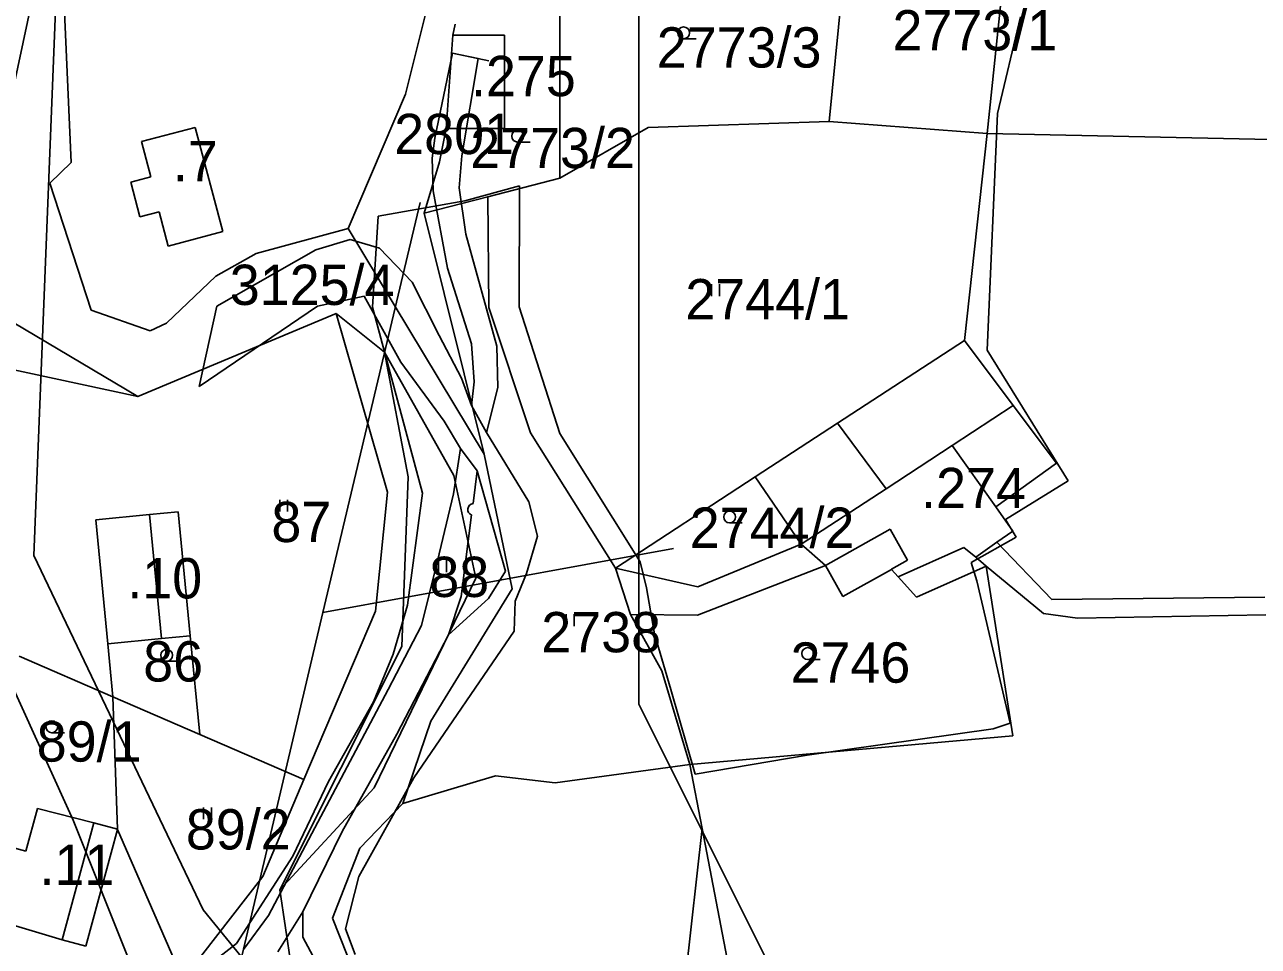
# Model space of a CAD drawing. Extents: x -564810 to -550519, y -1045831 to -1034011.
# Drawn here: x -552387.9 to -552231.6, y -1035980.6 to -1035863.9 of the extents above; entities that cross this region are included whole.
import ezdxf

# ---------------------------------------------------------------- set-up
doc = ezdxf.new("R2010")
doc.units = 0
for name, color, linetype in [('KN stav', 7, 'Continuous'), ('Obvod KPU', 7, 'Continuous'), ('Parcelní čísla', 7, 'Continuous'), ('STG', 7, 'Continuous'), ('Vedení VN', 7, 'Continuous'), ('vodní toky', 7, 'Continuous'), ('Vrstva 22', 7, 'Continuous'), ('Vrstva 33', 7, 'Continuous'), ('Vrstva 39', 7, 'Continuous'), ('Vrstva 4', 7, 'Continuous'), ('zamokř ploch', 7, 'Continuous')]:
    doc.layers.add(name, color=color, linetype=linetype)

msp = doc.modelspace()

# ---------------------------------------------------------------- linework, layer by layer
at = {"layer": 'KN stav'}
for p, q in [((-552333.32, -1035847.29), (-552339.63, -1035872.74)), ((-552339.63, -1035872.74), (-552333.32, -1035847.29)), ((-552391.25, -1035880.79), (-552385.98, -1035856.28)), ((-552383.11, -1035856.13), (-552382, -1035881.36)), ((-552382, -1035881.36), (-552383.11, -1035856.13)), ((-552320.1, -1035856.63), (-552320.1, -1035883.35)), ((-552284.31, -1035859.41), (-552285.99, -1035876.18)), ((-552266, -1035877.7), (-552264.19, -1035860.7)), ((-552333.34, -1035863.87), (-552333.67, -1035865.24)), ((-552333.67, -1035865.24), (-552334.5, -1035877.08)), ((-552327.11, -1035865.24), (-552333.67, -1035865.24)), ((-552327.11, -1035877.08), (-552327.11, -1035865.24)), ((-552339.63, -1035872.74), (-552346.9, -1035889.73)), ((-552346.9, -1035889.73), (-552339.63, -1035872.74)), ((-552308.9, -1035876.95), (-552285.99, -1035876.18)), ((-552285.99, -1035876.18), (-552266, -1035877.7)), ((-552366.28, -1035876.93), (-552373.09, -1035878.73)), ((-552373.09, -1035878.73), (-552366.28, -1035876.93)), ((-552362.79, -1035890.13), (-552366.28, -1035876.93)), ((-552366.28, -1035876.93), (-552362.79, -1035890.13)), ((-552334.5, -1035877.08), (-552335.33, -1035881.3)), ((-552334.5, -1035877.08), (-552327.11, -1035877.08)), ((-552320.1, -1035883.35), (-552308.9, -1035876.95)), ((-552266, -1035877.7), (-552268.86, -1035903.9)), ((-552209.39, -1035878.92), (-552266, -1035877.7)), ((-552373.09, -1035878.73), (-552371.91, -1035883.2)), ((-552371.91, -1035883.2), (-552373.09, -1035878.73)), ((-552382, -1035881.36), (-552384.7, -1035883.98)), ((-552384.7, -1035883.98), (-552382, -1035881.36)), ((-552335.33, -1035881.3), (-552337.29, -1035887.8)), ((-552384.7, -1035883.98), (-552379.46, -1035900.06)), ((-552379.46, -1035900.06), (-552384.7, -1035883.98)), ((-552371.91, -1035883.2), (-552374.45, -1035883.87)), ((-552374.45, -1035883.87), (-552371.91, -1035883.2)), ((-552374.45, -1035883.87), (-552373.29, -1035888.26)), ((-552373.29, -1035888.26), (-552374.45, -1035883.87)), ((-552320.1, -1035883.35), (-552329.21, -1035885.71)), ((-552337.29, -1035887.8), (-552329.21, -1035885.71)), ((-552329.21, -1035885.71), (-552329.1, -1035899.72)), ((-552373.29, -1035888.26), (-552370.86, -1035887.62)), ((-552370.86, -1035887.62), (-552373.29, -1035888.26)), ((-552370.86, -1035887.62), (-552369.71, -1035891.96)), ((-552369.71, -1035891.96), (-552370.86, -1035887.62)), ((-552337.29, -1035887.8), (-552329.7, -1035918.3)), ((-552369.71, -1035891.96), (-552362.79, -1035890.13)), ((-552362.79, -1035890.13), (-552369.71, -1035891.96)), ((-552358.57, -1035892.91), (-552346.9, -1035889.73)), ((-552346.9, -1035889.73), (-552358.57, -1035892.91)), ((-552346.9, -1035889.73), (-552329.7, -1035918.3)), ((-552363.66, -1035895.77), (-552358.57, -1035892.91)), ((-552358.57, -1035892.91), (-552363.66, -1035895.77)), ((-552369.93, -1035901.73), (-552363.66, -1035895.77)), ((-552363.66, -1035895.77), (-552369.93, -1035901.73)), ((-552379.46, -1035900.06), (-552372, -1035902.69)), ((-552372, -1035902.69), (-552379.46, -1035900.06)), ((-552329.1, -1035899.72), (-552323.81, -1035915.59)), ((-552373.54, -1035911.01), (-552390.8, -1035900.75)), ((-552348.44, -1035900.48), (-552373.54, -1035911.01)), ((-552372, -1035902.69), (-552369.93, -1035901.73)), ((-552369.93, -1035901.73), (-552372, -1035902.69)), ((-552341.94, -1035923.12), (-552348.44, -1035900.48)), ((-552348.44, -1035900.48), (-552342.3, -1035905.4)), ((-552268.86, -1035903.9), (-552284.92, -1035914.36)), ((-552268.86, -1035903.9), (-552262.68, -1035912.14)), ((-552342.3, -1035905.4), (-552339.31, -1035921.15)), ((-552333.52, -1035921.02), (-552342.3, -1035905.4)), ((-552262.68, -1035912.14), (-552257.21, -1035919.43)), ((-552323.81, -1035915.59), (-552313.06, -1035932.75)), ((-552284.92, -1035914.36), (-552295.35, -1035921.15)), ((-552329.7, -1035918.3), (-552326.12, -1035935.33)), ((-552257.21, -1035919.43), (-552264.89, -1035924.97)), ((-552339.31, -1035921.15), (-552340.1, -1035942.64)), ((-552330.72, -1035933.98), (-552333.52, -1035921.02)), ((-552295.35, -1035921.15), (-552313.06, -1035932.75)), ((-552289.52, -1035929.69), (-552295.35, -1035921.15)), ((-552343.43, -1035938.19), (-552341.94, -1035923.12)), ((-552264.89, -1035924.97), (-552262.72, -1035928.03)), ((-552372.08, -1035925.94), (-552378.86, -1035926.6)), ((-552378.86, -1035926.6), (-552377.34, -1035942.29)), ((-552368.42, -1035925.59), (-552372.08, -1035925.94)), ((-552366.9, -1035941.28), (-552368.42, -1035925.59)), ((-552262.72, -1035928.03), (-552264.75, -1035929.46)), ((-552302.62, -1035935.11), (-552289.52, -1035929.69)), ((-552264.75, -1035929.46), (-552267.43, -1035931.35)), ((-552264.75, -1035929.46), (-552257.77, -1035936.69)), ((-552267.43, -1035931.35), (-552266.09, -1035932.46)), ((-552313.06, -1035932.75), (-552311.16, -1035938.6)), ((-552313.06, -1035932.75), (-552302.62, -1035935.11)), ((-552286.45, -1035932.4), (-552302.68, -1035938.66)), ((-552284.25, -1035936.32), (-552286.45, -1035932.4)), ((-552278.1, -1035932.88), (-552284.25, -1035936.32)), ((-552277.25, -1035933.82), (-552278.1, -1035932.88)), ((-552266.09, -1035932.46), (-552274.92, -1035936.41)), ((-552262.74, -1035953.95), (-552266.09, -1035932.46)), ((-552266.09, -1035932.46), (-552258.85, -1035938.48)), ((-552343.61, -1035960.55), (-552330.72, -1035933.98)), ((-552274.92, -1035936.41), (-552277.25, -1035933.82)), ((-552326.12, -1035935.33), (-552336.42, -1035952.08)), ((-552257.77, -1035936.69), (-552230.81, -1035936.41)), ((-552352.5, -1035959.5), (-552343.43, -1035938.19)), ((-552311.16, -1035938.6), (-552307.18, -1035945.72)), ((-552302.68, -1035938.66), (-552311.16, -1035938.6)), ((-552258.85, -1035938.48), (-552254.56, -1035939.07)), ((-552254.56, -1035939.07), (-552230.68, -1035938.62)), ((-552370.56, -1035941.63), (-552377.34, -1035942.29)), ((-552377.34, -1035942.29), (-552376.69, -1035949.01)), ((-552366.9, -1035941.28), (-552370.56, -1035941.63)), ((-552365.69, -1035953.78), (-552366.9, -1035941.28)), ((-552376.69, -1035949.01), (-552388.59, -1035943.85)), ((-552340.1, -1035942.64), (-552355.54, -1035973.45)), ((-552307.18, -1035945.72), (-552303.65, -1035957.59)), ((-552376.69, -1035949.01), (-552376.13, -1035965.79)), ((-552365.69, -1035953.78), (-552376.69, -1035949.01)), ((-552336.42, -1035952.08), (-552340, -1035962.54)), ((-552352.5, -1035959.5), (-552365.69, -1035953.78)), ((-552303.65, -1035957.59), (-552262.74, -1035953.95)), ((-552320.7, -1035959.91), (-552303.65, -1035957.59)), ((-552303.65, -1035957.59), (-552302.08, -1035965.7)), ((-552357.72, -1035971.77), (-552352.5, -1035959.5)), ((-552340, -1035962.54), (-552328.23, -1035959.03)), ((-552328.23, -1035959.03), (-552320.7, -1035959.91)), ((-552355.54, -1035973.45), (-552343.61, -1035960.55)), ((-552340, -1035962.54), (-552345.44, -1035968.19)), ((-552386.23, -1035963.17), (-552387.71, -1035968.57)), ((-552379.11, -1035964.98), (-552386.23, -1035963.17)), ((-552380.14, -1035980.6), (-552376.13, -1035965.8)), ((-552376.13, -1035965.79), (-552379.11, -1035964.98)), ((-552376.13, -1035965.79), (-552376.13, -1035965.8)), ((-552376.13, -1035965.8), (-552368.23, -1035983.91)), ((-552302.08, -1035965.7), (-552304.79, -1035989.73)), ((-552302.08, -1035965.7), (-552284.39, -1036057.17)), ((-552387.71, -1035968.57), (-552390.7, -1035967.77)), ((-552345.44, -1035968.19), (-552348.87, -1035977.02)), ((-552365.62, -1035981.94), (-552357.72, -1035971.77)), ((-552355.54, -1035973.45), (-552354.12, -1035983.06)), ((-552389.9, -1035977.77), (-552383.12, -1035979.79)), ((-552348.87, -1035977.02), (-552338.66, -1036002.75)), ((-552383.12, -1035979.79), (-552380.14, -1035980.6))]:
    msp.add_line(p, q, dxfattribs=at)
at = {"layer": 'Obvod KPU'}
for p, q in [((-552261.77, -1035862.92), (-552264.68, -1035875.19)), ((-552264.68, -1035875.19), (-552265.96, -1035905.12)), ((-552325.21, -1035884.34), (-552332.15, -1035886.21)), ((-552325.24, -1035899.64), (-552325.21, -1035884.34)), ((-552332.15, -1035886.21), (-552343.1, -1035888.19)), ((-552343.1, -1035888.19), (-552343.82, -1035899.68)), ((-552343.82, -1035899.68), (-552337.48, -1035923.23)), ((-552320.08, -1035915.7), (-552325.24, -1035899.64)), ((-552265.96, -1035905.12), (-552255.72, -1035921.69)), ((-552309.93, -1035931.94), (-552320.08, -1035915.7)), ((-552255.72, -1035921.69), (-552263.67, -1035926.55)), ((-552337.48, -1035923.23), (-552339.41, -1035937.4)), ((-552263.67, -1035926.55), (-552262.32, -1035928.81)), ((-552262.32, -1035928.81), (-552268, -1035932.03)), ((-552309.11, -1035935.2), (-552309.93, -1035931.94)), ((-552268, -1035932.03), (-552267.29, -1035934.35)), ((-552267.29, -1035934.35), (-552263.06, -1035952.34)), ((-552308.13, -1035941.03), (-552309.11, -1035935.2)), ((-552339.41, -1035937.4), (-552341.21, -1035943.6)), ((-552306.06, -1035948.11), (-552308.13, -1035941.03)), ((-552341.21, -1035943.6), (-552343.7, -1035949.65)), ((-552302.97, -1035958.8), (-552306.06, -1035948.11)), ((-552343.7, -1035949.65), (-552349.41, -1035959.74)), ((-552265.21, -1035953.05), (-552288.79, -1035956.4)), ((-552263.06, -1035952.34), (-552265.21, -1035953.05)), ((-552288.79, -1035956.4), (-552302.97, -1035958.8)), ((-552349.41, -1035959.74), (-552353.93, -1035969.21)), ((-552353.93, -1035969.21), (-552361.06, -1035980.24)), ((-552361.06, -1035980.24), (-552375.3, -1035991.37))]:
    msp.add_line(p, q, dxfattribs=at)
at = {"layer": 'STG'}
for points in [[(-552482.79, -1036161.25), (-552440.54, -1036117.15), (-552389.1, -1036093.26), (-552357.87, -1036060.18), (-552357.87, -1036030.78), (-552367.05, -1036001.38), (-552381.75, -1035964.63), (-552400.12, -1035924.2), (-552401.96, -1035903.99), (-552390.93, -1035854.37), (-552376.24, -1035747.79), (-552372.56, -1035666.94), (-552343.17, -1035600.79), (-552304.59, -1035505.23), (-552267.85, -1035466.64), (-552148.44, -1035396.81)], [(-552282.54, -1035488.69), (-552273.36, -1035547.5), (-552322.96, -1035648.56), (-552322.96, -1035760.66), (-552313.78, -1035845.19), (-552310.1, -1035859.89), (-552310.1, -1035949.93), (-552289.89, -1035990.36), (-552284.38, -1036036.3), (-552293.57, -1036071.21), (-552302.75, -1036109.8), (-552277.03, -1036141.04)]]:
    msp.add_lwpolyline(points, dxfattribs=at)
at = {"layer": 'Vedení VN'}
for q in [(-552337.8, -1035886.42), (-552305.71, -1035930.24)]:
    msp.add_line((-552350.12, -1035938.33), q, dxfattribs=at)
msp.add_lwpolyline([(-552396.81, -1036136.11), (-552385.51, -1036088.23), (-552374.49, -1036041.88), (-552363.46, -1035994.93), (-552350.12, -1035938.33)], dxfattribs=at)
at = {"layer": 'vodní toky'}
for p, q in [((-552346.67, -1035891.14), (-552351.01, -1035892.44)), ((-552342.92, -1035892.24), (-552346.67, -1035891.14)), ((-552338.8, -1035896.53), (-552342.92, -1035892.24)), ((-552351.01, -1035892.44), (-552363.52, -1035899.58)), ((-552335.37, -1035903.29), (-552338.8, -1035896.53)), ((-552350.77, -1035899.55), (-552344.89, -1035898.28)), ((-552344.89, -1035898.28), (-552340.24, -1035906.66)), ((-552365.76, -1035909.73), (-552350.77, -1035899.55)), ((-552363.52, -1035899.58), (-552365.76, -1035909.73)), ((-552363.52, -1035899.58), (-552365.76, -1035909.73)), ((-552332.57, -1035908.67), (-552335.37, -1035903.29)), ((-552340.24, -1035906.66), (-552334.75, -1035914.13)), ((-552331.27, -1035912.12), (-552332.57, -1035908.67)), ((-552329.39, -1035915.54), (-552331.27, -1035912.12)), ((-552334.75, -1035914.13), (-552332.7, -1035917.58)), ((-552324.01, -1035924.35), (-552329.39, -1035915.54)), ((-552332.7, -1035917.58), (-552330.55, -1035920.39)), ((-552330.55, -1035920.39), (-552326.97, -1035933.1)), ((-552322.92, -1035928.66), (-552324.01, -1035924.35)), ((-552324.3, -1035933.39), (-552322.92, -1035928.66)), ((-552326.97, -1035933.1), (-552329.14, -1035936.58)), ((-552325.76, -1035936.9), (-552324.3, -1035933.39)), ((-552329.14, -1035936.58), (-552334.18, -1035941.16)), ((-552325.87, -1035940.7), (-552325.76, -1035936.9)), ((-552338.6, -1035959.28), (-552325.87, -1035940.7)), ((-552334.18, -1035941.16), (-552340.76, -1035953.75)), ((-552340.76, -1035953.75), (-552347.65, -1035966.06)), ((-552345.57, -1035971.76), (-552338.6, -1035959.28)), ((-552347.65, -1035966.06), (-552352.64, -1035976.24)), ((-552347.24, -1035978.39), (-552345.57, -1035971.76)), ((-552352.64, -1035976.24), (-552352.64, -1035979.43)), ((-552352.64, -1035979.43), (-552350.38, -1035983.72)), ((-552346.02, -1035981.62), (-552347.24, -1035978.39))]:
    msp.add_line(p, q, dxfattribs=at)
at = {"layer": 'Vrstva 33'}
msp.add_lwpolyline([(-552358.27, -1036118.6), (-552341.9, -1036075.03), (-552324.15, -1036037.65), (-552332.56, -1036016.16), (-552365.25, -1035975.98), (-552386.73, -1035931.13), (-552383.93, -1035861.05), (-552372.72, -1035776.02), (-552355.91, -1035715.28), (-552347.5, -1035619.04), (-552326.03, -1035575.78), (-552303.61, -1035550.55), (-552292.4, -1035508.5), (-552193.4, -1035444.03), (-552144.84, -1035417.87), (-552058.91, -1035396.37), (-551984.19, -1035339.38)], dxfattribs=at)
at = {"layer": 'Vrstva 39'}
for p, q in [((-552333.71, -1035867.52), (-552335.91, -1035878.3)), ((-552333.71, -1035867.52), (-552329.09, -1035868.52)), ((-552330.43, -1035868.23), (-552333.71, -1035867.52)), ((-552332.5, -1035880.55), (-552330.43, -1035868.23)), ((-552335.91, -1035878.3), (-552336.28, -1035880.81)), ((-552336.28, -1035880.81), (-552336.14, -1035884.95)), ((-552332.86, -1035884.6), (-552332.5, -1035880.55)), ((-552332.01, -1035890.43), (-552332.86, -1035884.6)), ((-552336.14, -1035884.95), (-552334.32, -1035894.74)), ((-552328.09, -1035904.63), (-552332.01, -1035890.43)), ((-552334.32, -1035894.74), (-552331.28, -1035904.35)), ((-552331.28, -1035904.35), (-552330.93, -1035909.16)), ((-552327.97, -1035909.86), (-552328.09, -1035904.63)), ((-552330.93, -1035909.16), (-552331.27, -1035912.12)), ((-552329.39, -1035915.54), (-552327.97, -1035909.86)), ((-552331.27, -1035912.12), (-552329.39, -1035915.54)), ((-552332.7, -1035917.58), (-552333.55, -1035923.34)), ((-552330.55, -1035920.39), (-552332.7, -1035917.58)), ((-552331.09, -1035924.55), (-552330.55, -1035920.39)), ((-552333.55, -1035923.34), (-552335.59, -1035931.8)), ((-552332.61, -1035936.32), (-552331.28, -1035926)), ((-552335.59, -1035931.8), (-552337.61, -1035940)), ((-552334.18, -1035941.16), (-552332.61, -1035936.32)), ((-552337.61, -1035940), (-552341.83, -1035948.08)), ((-552340.76, -1035953.75), (-552334.18, -1035941.16)), ((-552341.83, -1035948.08), (-552351.14, -1035965.61)), ((-552347.65, -1035966.06), (-552340.76, -1035953.75)), ((-552351.14, -1035965.61), (-552357.01, -1035976.7)), ((-552352.64, -1035976.24), (-552347.65, -1035966.06)), ((-552357.01, -1035976.7), (-552360.16, -1035981.01)), ((-552355.82, -1035981.29), (-552352.64, -1035976.24))]:
    msp.add_line(p, q, dxfattribs=at)
msp.add_arc((-552331.01, -1035925.3), 0.75, 96.0069, 249.2564, dxfattribs=at)
at = {"layer": 'Vrstva 4'}
for p, q in [((-552392.98, -1035906.81), (-552373.54, -1035911.01)), ((-552270.41, -1035917.19), (-552262.68, -1035912.13)), ((-552284.93, -1035914.36), (-552278.79, -1035922.67)), ((-552278.79, -1035922.67), (-552270.41, -1035917.19)), ((-552270.41, -1035917.19), (-552264.89, -1035924.96)), ((-552289.52, -1035929.69), (-552278.79, -1035922.67)), ((-552372.08, -1035925.94), (-552370.56, -1035941.63)), ((-552286.45, -1035932.4), (-552278.25, -1035927.81)), ((-552278.25, -1035927.81), (-552276.06, -1035931.73)), ((-552289.52, -1035929.69), (-552286.45, -1035932.4)), ((-552277.25, -1035933.82), (-552268.94, -1035930.1)), ((-552268.94, -1035930.1), (-552267.43, -1035931.35)), ((-552276.06, -1035931.73), (-552278.1, -1035932.87)), ((-552379.11, -1035964.98), (-552383.12, -1035979.79))]:
    msp.add_line(p, q, dxfattribs=at)
at = {"layer": 'zamokř ploch'}
for p, q in [((-552304.42, -1035865.71), (-552302.82, -1035865.71)), ((-552325.44, -1035878.79), (-552323.84, -1035878.79)), ((-552300.88, -1035896.78), (-552300.88, -1035898.28)), ((-552299.88, -1035896.78), (-552299.88, -1035898.28)), ((-552355.58, -1035924.07), (-552355.58, -1035925.57)), ((-552354.58, -1035924.07), (-552354.58, -1035925.57)), ((-552298.6, -1035927), (-552297, -1035927)), ((-552335.46, -1035931.74), (-552335.46, -1035933.24)), ((-552334.46, -1035931.74), (-552334.46, -1035933.24)), ((-552319.3, -1035938.57), (-552319.3, -1035940.07)), ((-552318.3, -1035938.57), (-552318.3, -1035940.07)), ((-552369.89, -1035944.51), (-552368.29, -1035944.51)), ((-552288.71, -1035944.29), (-552287.11, -1035944.29)), ((-552384.44, -1035953.56), (-552382.84, -1035953.56)), ((-552365.22, -1035963.02), (-552365.22, -1035964.52)), ((-552364.22, -1035963.02), (-552364.22, -1035964.52))]:
    msp.add_line(p, q, dxfattribs=at)
for centre in [(-552304.42, -1035864.96), (-552325.44, -1035878.04), (-552298.6, -1035926.25), (-552369.89, -1035943.76), (-552288.71, -1035943.54), (-552384.44, -1035952.81)]:
    msp.add_circle(centre, 0.75, dxfattribs=at)

# ---------------------------------------------------------------- texts
at = {"layer": 'Parcelní čísla'}
for s, p in [('2773/1', (-552277.97, -1035867.19)), ('2773/3', (-552307.82, -1035869.36)), ('2801', (-552341.08, -1035880.31)), ('2773/2', (-552331.45, -1035882.09)), ('3125/4', (-552361.9, -1035899.41)), ('2744/1', (-552304.21, -1035901.23)), ('87', (-552356.63, -1035929.43)), ('2744/2', (-552303.65, -1035930.16)), ('88', (-552336.63, -1035936.38)), ('2738', (-552322.45, -1035943.38)), ('86', (-552372.86, -1035947.08)), ('2746', (-552290.88, -1035947.23)), ('89/1', (-552386.35, -1035957.22)), ('89/2', (-552367.46, -1035968.34))]:
    msp.add_text(s, height=5.1, dxfattribs=at).set_placement(p)
at = {"layer": 'Vrstva 22'}
for s, p in [('.275', (-552331.35, -1035872.98)), ('.7', (-552369.11, -1035883.74)), ('.274', (-552274.35, -1035925.13)), ('.10', (-552374.88, -1035936.56)), ('.11', (-552386, -1035972.82))]:
    msp.add_text(s, height=5.1, dxfattribs=at).set_placement(p)

doc.saveas('drawing.dxf')
